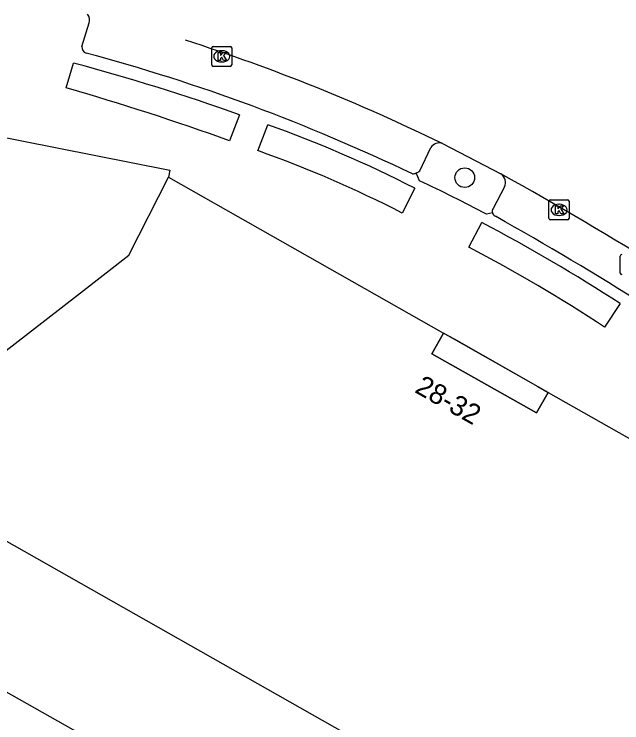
# Model space of a CAD drawing. Extents: x 161801 to 162379, y 382315 to 382832.
# Drawn here: x 161910.82 to 161941.12, y 382791.72 to 382827.06 of the extents above; entities that cross this region are included whole.
import ezdxf

# ---------------------------------------------------------------- set-up
doc = ezdxf.new("R2010")
doc.units = 0
for name, color, linetype in [('IMGEO_Boom', 7, 'Continuous'), ('IMGEO_Kolk', 7, 'Continuous'), ('IMGEO_Pand', 7, 'Continuous'), ('IMGEO_Pand_nummerreeks', 7, 'Continuous'), ('IMGEO_Pand_overbouw', 7, 'Continuous'), ('IMGEO_Parkeervlak_open', 7, 'Continuous'), ('IMGEO_Rijbaan_lokaal_gesloten', 7, 'Continuous'), ('IMGEO_Rijbaan_lokaal_open', 7, 'Continuous'), ('IMGEO_Rioolput', 7, 'Continuous'), ('IMGEO_Voetpad_open', 7, 'Continuous')]:
    doc.layers.add(name, color=color, linetype=linetype)

msp = doc.modelspace()

# ---------------------------------------------------------------- linework, layer by layer
at = {"layer": 'IMGEO_Boom'}
msp.add_circle((161933.287, 382818.91), 0.489, dxfattribs=at)
at = {"layer": 'IMGEO_Kolk'}
for p, q in [((161920.668, 382824.532), (161920.668, 382825.384)), ((161920.743, 382825.458), (161921.595, 382825.458)), ((161921.156, 382825.238), (161921.181, 382825.238)), ((161921.669, 382825.384), (161921.669, 382824.532)), ((161921.595, 382824.458), (161920.743, 382824.458)), ((161921.179, 382824.678), (161921.154, 382824.678)), ((161937.561, 382817.802), (161938.413, 382817.802)), ((161937.486, 382816.876), (161937.486, 382817.728)), ((161937.974, 382817.582), (161937.999, 382817.582)), ((161938.487, 382817.728), (161938.487, 382816.876)), ((161938.413, 382816.802), (161937.561, 382816.802)), ((161937.997, 382817.022), (161937.972, 382817.022))]:
    msp.add_line(p, q, dxfattribs=at)
for points in [[(161920.668, 382824.532), (161920.668, 382825.384)], [(161920.743, 382825.458), (161921.595, 382825.458)], [(161921.669, 382825.384), (161921.669, 382824.532)], [(161920.989, 382825.158), (161921.112, 382825.158), (161921.112, 382825.007), (161921.242, 382825.158), (161921.406, 382825.158), (161921.26, 382825.007), (161921.413, 382824.758), (161921.261, 382824.758), (161921.176, 382824.922), (161921.112, 382824.855), (161921.112, 382824.758), (161920.989, 382824.758), (161920.989, 382825.158)], [(161921.595, 382824.458), (161920.743, 382824.458)], [(161937.561, 382817.802), (161938.413, 382817.802)], [(161937.486, 382816.876), (161937.486, 382817.728)], [(161937.807, 382817.502), (161937.93, 382817.502), (161937.93, 382817.351), (161938.06, 382817.502), (161938.224, 382817.502), (161938.078, 382817.351), (161938.231, 382817.102), (161938.079, 382817.102), (161937.994, 382817.266), (161937.93, 382817.199), (161937.93, 382817.102), (161937.807, 382817.102), (161937.807, 382817.502)], [(161938.487, 382817.728), (161938.487, 382816.876)], [(161938.413, 382816.802), (161937.561, 382816.802)]]:
    msp.add_lwpolyline(points, dxfattribs=at)
for centre, start, end in [((161920.745, 382825.382), 91.552, 178.448), ((161920.745, 382825.382), 91.552, 178.448), ((161921.593, 382825.382), 1.552, 88.448), ((161921.593, 382825.382), 1.552, 88.448), ((161920.745, 382824.534), 181.552, 268.448), ((161920.745, 382824.534), 181.552, 268.448), ((161921.593, 382824.534), 271.552, 358.448), ((161921.593, 382824.534), 271.552, 358.448), ((161937.563, 382817.726), 91.552, 178.448), ((161937.563, 382817.726), 91.552, 178.448), ((161938.411, 382817.726), 1.552, 88.448), ((161938.411, 382817.726), 1.552, 88.448), ((161937.563, 382816.878), 181.552, 268.448), ((161937.563, 382816.878), 181.552, 268.448), ((161938.411, 382816.878), 271.552, 358.448), ((161938.411, 382816.878), 271.552, 358.448)]:
    msp.add_arc(centre, 0.0765, start, end, dxfattribs=at)
for centre, major_axis, ratio, start_param, end_param in [((161921.155, 382824.958), (-0.387, 0.002), 0.722429, 4.712389, 7.853982), ((161921.18, 382824.958), (-0.39, 0.002), 0.717154, 1.570796, 4.712389), ((161937.973, 382817.302), (-0.387, 0.002), 0.722429, 4.712389, 7.853982), ((161937.998, 382817.302), (-0.39, 0.002), 0.717154, 1.570796, 4.712389)]:
    msp.add_ellipse(centre, major_axis=major_axis, ratio=ratio, start_param=start_param, end_param=end_param, dxfattribs=at)
at = {"layer": 'IMGEO_Pand'}
for points in [[(161896.142, 382823.521), (161896.182, 382823.722), (161918.584, 382819.283), (161918.515, 382818.93)], [(161908.257, 382808.617), (161914.13, 382813.16), (161916.534, 382815.041), (161918.515, 382818.93)], [(161918.515, 382818.93), (161932.228, 382811.158)], [(161937.448, 382808.2), (161936.868, 382807.172), (161931.64, 382810.116), (161932.228, 382811.158)], [(161941.059, 382783.403), (161905.86, 382803.349), (161908.702, 382808.365), (161908.257, 382808.617)], [(161937.448, 382808.2), (161951.037, 382800.499)]]:
    msp.add_lwpolyline(points, dxfattribs=at)
at = {"layer": 'IMGEO_Pand_overbouw'}
msp.add_lwpolyline([(161937.448, 382808.2), (161932.228, 382811.158), (161931.64, 382810.116), (161936.868, 382807.172)], close=True, dxfattribs=at)
at = {"layer": 'IMGEO_Parkeervlak_open'}
for points in [[(161931.04, 382819.249), (161931.593, 382820.405)], [(161935.273, 382818.451), (161934.696, 382817.375)]]:
    msp.add_lwpolyline(points, dxfattribs=at)
for centre, radius, start, end in [((161932.002, 382820.164), 0.475, 68.9181, 149.4859), ((161930.597, 382819.774), 0.687, 293.0419, 310.1364), ((161934.769, 382818.657), 0.545, 337.7559, 53.5945), ((161934.925, 382817.233), 0.269, 148.1478, 196.1099)]:
    msp.add_arc(centre, radius, start, end, dxfattribs=at)
at = {"layer": 'IMGEO_Rijbaan_lokaal_gesloten'}
msp.add_lwpolyline([(161932.173, 382820.607), (161935.092, 382819.096)], dxfattribs=at)
for centre, radius, start, end in [((161889.903, 382734.077), 96.303, 63.96432, 72.18528), ((161854.33, 382673.07), 166.872, 54.48018, 61.0546)]:
    msp.add_arc(centre, radius, start, end, dxfattribs=at)
at = {"layer": 'IMGEO_Rijbaan_lokaal_open'}
msp.add_lwpolyline([(161941.059, 382783.403), (161938.258, 382778.46), (161937.569, 382778.374), (161936.947, 382778.425), (161935.082, 382779.315), (161902.137, 382797.939), (161902.076, 382798.594), (161891.132, 382799.067)], dxfattribs=at)
at = {"layer": 'IMGEO_Rioolput'}
msp.add_line((161941.042, 382814.149), (161941.042, 382815.001), dxfattribs=at)
msp.add_lwpolyline([(161941.042, 382814.149), (161941.042, 382815.001)], dxfattribs=at)
for centre, start, end in [((161941.119, 382814.999), 91.552, 178.448), ((161941.119, 382814.999), 91.552, 178.448), ((161941.119, 382814.151), 181.552, 268.448), ((161941.119, 382814.151), 181.552, 268.448)]:
    msp.add_arc(centre, 0.0765, start, end, dxfattribs=at)
at = {"layer": 'IMGEO_Voetpad_open'}
for points in [[(161914.199, 382825.459), (161914.558, 382826.625)], [(161913.407, 382823.386), (161913.78, 382824.621)], [(161922.053, 382822.044), (161921.562, 382820.749)], [(161922.972, 382820.255), (161923.461, 382821.546)], [(161931.037, 382818.754), (161930.866, 382819.142)], [(161930.791, 382818.382), (161930.173, 382817.142)], [(161934.666, 382817.158), (161934.372, 382817.085)], [(161933.487, 382815.441), (161934.136, 382816.673)], [(161941.031, 382812.629), (161940.261, 382811.454)], [(161932.228, 382811.158), (161932.75, 382810.862), (161936.926, 382808.496), (161937.448, 382808.2)]]:
    msp.add_lwpolyline(points, dxfattribs=at)
for centre, radius, start, end in [((161914.05, 382826.763), 0.527, 344.7966, 34.7532), ((161914.509, 382825.418), 0.313, 172.5034, 251.1092), ((161890.032, 382734.365), 93.974, 64.37413, 74.96606), ((161886.882, 382723.702), 104.443, 70.32099, 75.07589), ((161877.196, 382697.475), 131.015, 70.20645, 73.9553), ((161903.752, 382765.814), 59.114, 62.78049, 70.52455), ((161902.878, 382763.889), 59.841, 62.86272, 70.37952), ((161930.62, 382819.729), 0.637, 274.9389, 292.7097), ((161894.604, 382741.787), 85.155, 62.15962, 64.66906), ((161934.928, 382817.231), 0.272, 195.5202, 247.3058), ((161848.968, 382664.43), 175.05, 54.93127, 60.62938), ((161892.717, 382738.154), 88.774, 57.02746, 62.18827), ((161896.457, 382744.778), 79.778, 56.69633, 62.34375)]:
    msp.add_arc(centre, radius, start, end, dxfattribs=at)

# ---------------------------------------------------------------- texts
at = {"layer": 'IMGEO_Pand_nummerreeks'}
msp.add_text('28-32', height=1, rotation=330.4587, dxfattribs=at).set_placement((161930.741, 382808.231))

doc.saveas('drawing.dxf')
